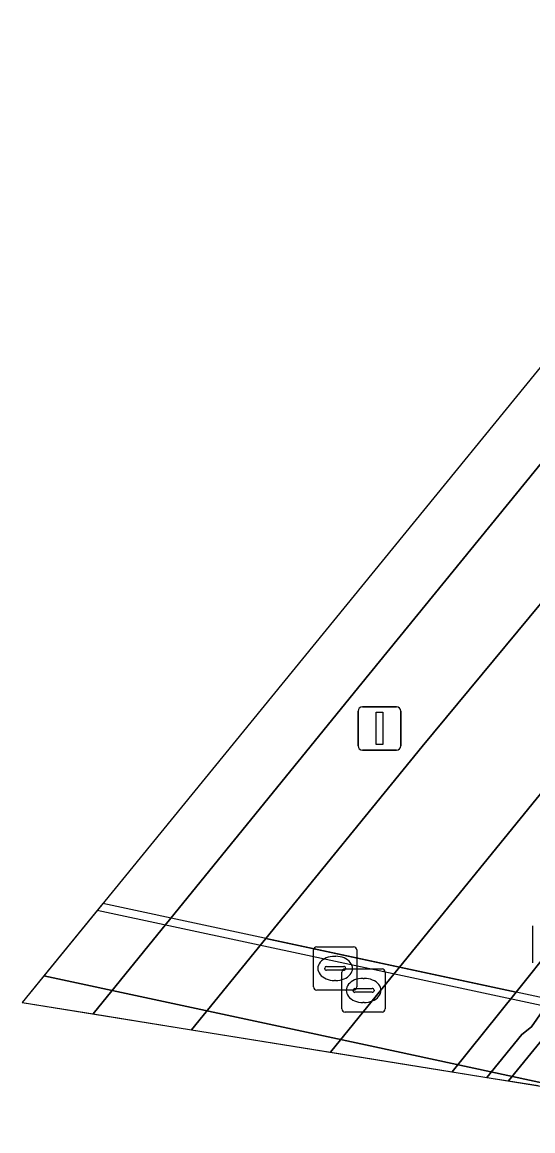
# Model space of a CAD drawing. Extents: x 160806 to 161707, y 383696 to 384148.
# Drawn here: x 160805.62 to 160817.42, y 383710.78 to 383736.4 of the extents above; entities that cross this region are included whole.
import ezdxf

# ---------------------------------------------------------------- set-up
doc = ezdxf.new("R2010")
doc.units = 0
for name, color, linetype in [('IMGEO_Berm_open', 7, 'Continuous'), ('IMGEO_Geluidsscherm', 7, 'Continuous'), ('IMGEO_Kolk', 7, 'Continuous'), ('IMGEO_Lichtmast', 7, 'Continuous'), ('IMGEO_Muur', 7, 'Continuous'), ('IMGEO_Rijbaan_lokaal_gesloten', 7, 'Continuous'), ('IMGEO_Rioolput', 7, 'Continuous'), ('IMGEO_Spoorbaan_halfverhard', 7, 'Continuous'), ('IMGEO_Terreindeel_gesloten', 7, 'Continuous')]:
    doc.layers.add(name, color=color, linetype=linetype)

msp = doc.modelspace()

# ---------------------------------------------------------------- linework, layer by layer
at = {"layer": 'IMGEO_Berm_open'}
for points in [[(160840.388, 383735.567), (160837.771, 383735.207), (160834.457, 383734.752), (160834.222, 383734.59), (160833.988, 383734.437), (160828.174, 383727.427), (160823.914, 383722.318), (160823.189, 383721.436), (160818.202, 383715.438), (160817.919, 383715.088), (160817.031, 383713.98), (160815.557, 383712.141), (160816.356, 383712.013), (160817.168, 383713.006), (160817.387, 383713.177), (160817.824, 383713.809), (160818.895, 383715.346), (160826.143, 383724.165)], [(160807.262, 383713.479), (160809.533, 383713.113), (160811.246, 383715.22), (160814.858, 383719.663), (160818.718, 383724.315), (160821.765, 383728.172), (160822.138, 383728.631), (160820.614, 383729.892), (160813.465, 383721.126), (160809.054, 383715.689), (160807.262, 383713.479)], [(160825.448, 383722.832), (160819.246, 383715.313), (160819.036, 383715.035), (160818.653, 383714.138), (160818.303, 383713.707), (160816.86, 383711.931), (160817.541, 383711.821)]]:
    msp.add_lwpolyline(points, dxfattribs=at)
at = {"layer": 'IMGEO_Geluidsscherm'}
msp.add_lwpolyline([(160834.211, 383710.362), (160827.05, 383711.725), (160821.25, 383712.896), (160807.351, 383715.867)], dxfattribs=at)
at = {"layer": 'IMGEO_Kolk'}
msp.add_line((160817.418, 383714.661), (160817.418, 383715.513), dxfattribs=at)
msp.add_lwpolyline([(160817.418, 383714.661), (160817.418, 383715.513)], dxfattribs=at)
at = {"layer": 'IMGEO_Lichtmast'}
for p, q in [((160813.38, 383719.678), (160813.38, 383720.478)), ((160813.38, 383720.478), (160813.38, 383719.678)), ((160813.48, 383720.578), (160814.27, 383720.578)), ((160814.27, 383720.578), (160813.48, 383720.578)), ((160814.37, 383720.478), (160814.37, 383719.678)), ((160814.37, 383719.678), (160814.37, 383720.478)), ((160814.27, 383719.578), (160813.48, 383719.578)), ((160813.48, 383719.578), (160814.27, 383719.578))]:
    msp.add_line(p, q, dxfattribs=at)
msp.add_lwpolyline([(160813.8, 383720.453), (160813.95, 383720.453), (160813.95, 383719.703), (160813.8, 383719.703), (160813.8, 383720.453)], dxfattribs=at)
for centre, start, end in [((160813.48, 383720.478), 90, 180), ((160813.48, 383720.478), 90, 180), ((160814.27, 383720.478), 0, 90), ((160814.27, 383720.478), 360, 90), ((160813.48, 383719.678), 180, 270), ((160813.48, 383719.678), 180, 270), ((160814.27, 383719.678), 270, 0), ((160814.27, 383719.678), 270, 0)]:
    msp.add_arc(centre, 0.1, start, end, dxfattribs=at)
at = {"layer": 'IMGEO_Muur'}
for points in [[(160826.143, 383724.165), (160818.895, 383715.346), (160817.824, 383713.809), (160817.387, 383713.177), (160817.168, 383713.006), (160816.356, 383712.013)], [(160816.356, 383712.013), (160816.86, 383711.931), (160818.303, 383713.707), (160818.653, 383714.138), (160819.036, 383715.035), (160819.246, 383715.313), (160825.448, 383722.832)]]:
    msp.add_lwpolyline(points, dxfattribs=at)
at = {"layer": 'IMGEO_Rijbaan_lokaal_gesloten'}
for points in [[(160889.763, 383803.686), (160890.61, 383804.112), (160891.846, 383804.643), (160896.46, 383806.618), (160896.614, 383806.675), (160895.331, 383808.359), (160894.222, 383807.94), (160876.521, 383797.956), (160864.173, 383785.561), (160826.318, 383739.13), (160805.62, 383713.744), (160807.262, 383713.479)], [(160807.262, 383713.479), (160809.054, 383715.689), (160813.465, 383721.126), (160820.614, 383729.892), (160828.112, 383739.086), (160835.489, 383748.333), (160836.843, 383750), (160837.711, 383751.069), (160838.716, 383752.268), (160844.397, 383759.047), (160850.063, 383765.827), (160858.415, 383776.314), (160865.797, 383785.456)], [(160868.695, 383777.624), (160862.242, 383772.839), (160857.507, 383769.056), (160852.921, 383765.174), (160848.479, 383761.013), (160840.314, 383750.976), (160839.52, 383750), (160822.138, 383728.631), (160821.765, 383728.172), (160818.718, 383724.315), (160814.858, 383719.663), (160811.246, 383715.22), (160814.34, 383714.557), (160830.227, 383734.1), (160833.519, 383738.143), (160846.9, 383754.25), (160849.481, 383757.132), (160853.006, 383760.668), (160858.089, 383765.195), (160859.573, 383766.449), (160865.774, 383771.328), (160872.216, 383776.024)], [(160872.216, 383776.024), (160865.774, 383771.328), (160859.573, 383766.449), (160858.089, 383765.195), (160853.006, 383760.668), (160849.481, 383757.132), (160846.9, 383754.25), (160833.519, 383738.143), (160830.227, 383734.1), (160814.34, 383714.557), (160817.031, 383713.98), (160817.919, 383715.088), (160818.202, 383715.438), (160823.189, 383721.436), (160823.914, 383722.318), (160828.174, 383727.427), (160833.988, 383734.437), (160845.18, 383747.788), (160845.287, 383747.915), (160845.356, 383747.998), (160847.171, 383750)]]:
    msp.add_lwpolyline(points, dxfattribs=at)
for points in [[(160809.533, 383713.113), (160812.744, 383712.595), (160814.34, 383714.557), (160811.246, 383715.22)], [(160812.744, 383712.595), (160815.557, 383712.141), (160817.031, 383713.98), (160814.34, 383714.557)]]:
    msp.add_lwpolyline(points, close=True, dxfattribs=at)
at = {"layer": 'IMGEO_Rioolput'}
for p, q in [((160812.426, 383715.03), (160813.278, 383715.03)), ((160812.351, 383714.104), (160812.351, 383714.956)), ((160812.839, 383714.81), (160812.864, 383714.81)), ((160813.352, 383714.956), (160813.352, 383714.104)), ((160812.61, 383714.524), (160812.61, 383714.536)), ((160812.653, 383714.573), (160813.051, 383714.573)), ((160813.082, 383714.521), (160813.934, 383714.521)), ((160813.094, 383714.536), (160813.094, 383714.524)), ((160813.048, 383714.487), (160812.65, 383714.487)), ((160812.862, 383714.25), (160812.837, 383714.25)), ((160813.007, 383713.595), (160813.007, 383714.447)), ((160813.495, 383714.301), (160813.52, 383714.301)), ((160814.008, 383714.447), (160814.008, 383713.595)), ((160813.278, 383714.03), (160812.426, 383714.03)), ((160813.266, 383714.015), (160813.266, 383714.027)), ((160813.309, 383714.064), (160813.707, 383714.064)), ((160813.75, 383714.027), (160813.75, 383714.015)), ((160813.704, 383713.978), (160813.306, 383713.978)), ((160813.518, 383713.741), (160813.493, 383713.741)), ((160813.934, 383713.521), (160813.082, 383713.521))]:
    msp.add_line(p, q, dxfattribs=at)
for points in [[(160812.426, 383715.03), (160813.278, 383715.03)], [(160812.351, 383714.104), (160812.351, 383714.956)], [(160813.352, 383714.956), (160813.352, 383714.104)], [(160813.082, 383714.521), (160813.934, 383714.521)], [(160813.007, 383713.595), (160813.007, 383714.447)], [(160814.008, 383714.447), (160814.008, 383713.595)], [(160813.278, 383714.03), (160812.426, 383714.03)], [(160813.934, 383713.521), (160813.082, 383713.521)]]:
    msp.add_lwpolyline(points, dxfattribs=at)
for centre, radius, start, end in [((160812.428, 383714.954), 0.0765, 91.552, 178.448), ((160812.428, 383714.954), 0.0765, 91.552, 178.448), ((160813.276, 383714.954), 0.0765, 1.552, 88.448), ((160813.276, 383714.954), 0.0765, 1.552, 88.448), ((160812.65, 383714.533), 0.0403, 85.8775, 175.7526), ((160812.647, 383714.523), 0.0366, 178.938, 274.7102), ((160813.084, 383714.445), 0.0765, 91.552, 178.448), ((160813.084, 383714.445), 0.0765, 91.552, 178.448), ((160813.051, 383714.53), 0.043, 264.8664, 352.4533), ((160813.055, 383714.535), 0.0386, 1.7309, 96.639), ((160813.932, 383714.445), 0.0765, 1.552, 88.448), ((160813.932, 383714.445), 0.0765, 1.552, 88.448), ((160812.428, 383714.106), 0.0765, 181.552, 268.448), ((160812.428, 383714.106), 0.0765, 181.552, 268.448), ((160813.306, 383714.024), 0.0403, 85.8775, 175.7526), ((160813.303, 383714.014), 0.0366, 178.938, 274.7102), ((160813.276, 383714.106), 0.0765, 271.552, 358.448), ((160813.276, 383714.106), 0.0765, 271.552, 358.448), ((160813.707, 383714.021), 0.043, 264.8664, 352.4533), ((160813.711, 383714.026), 0.0386, 1.7309, 96.639), ((160813.084, 383713.597), 0.0765, 181.552, 268.448), ((160813.084, 383713.597), 0.0765, 181.552, 268.448), ((160813.932, 383713.597), 0.0765, 271.552, 358.448), ((160813.932, 383713.597), 0.0765, 271.552, 358.448)]:
    msp.add_arc(centre, radius, start, end, dxfattribs=at)
for centre, major_axis, ratio, start_param, end_param in [((160812.838, 383714.53), (-0.387, 0.002), 0.722429, 4.712389, 7.853982), ((160812.863, 383714.53), (-0.39, 0.002), 0.717154, 1.570796, 4.712389), ((160813.494, 383714.021), (-0.387, 0.002), 0.722429, 4.712389, 7.853982), ((160813.519, 383714.021), (-0.39, 0.002), 0.717154, 1.570796, 4.712389)]:
    msp.add_ellipse(centre, major_axis=major_axis, ratio=ratio, start_param=start_param, end_param=end_param, dxfattribs=at)
at = {"layer": 'IMGEO_Spoorbaan_halfverhard'}
msp.add_lwpolyline([(160806.123, 383714.361), (160805.62, 383713.744), (160819.125, 383711.566), (160813.771, 383712.718)], close=True, dxfattribs=at)
at = {"layer": 'IMGEO_Terreindeel_gesloten'}
msp.add_lwpolyline([(160806.123, 383714.361), (160813.771, 383712.718), (160819.125, 383711.566), (160819.947, 383711.433), (160821.563, 383711.255), (160822.776, 383712.748), (160807.481, 383716.027)], close=True, dxfattribs=at)

doc.saveas('drawing.dxf')
